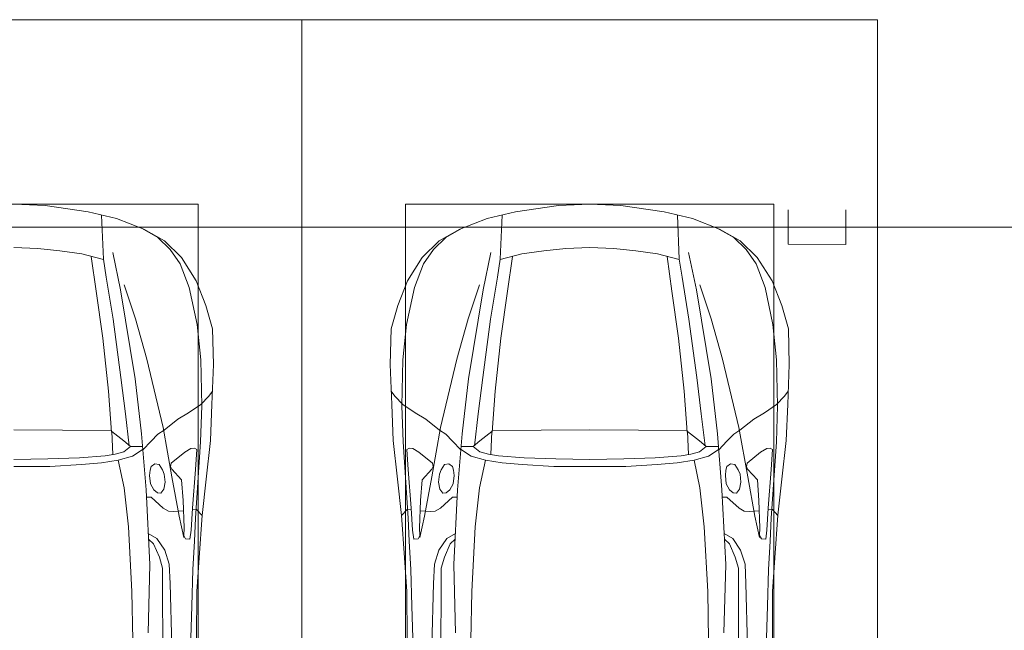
# Model space of a CAD drawing. Header units: millimetres. Extents: x -32229 to 291619, y -13689 to 125138.
# Tile 534 of 565: x 101810 to 106085, y 101700 to 104350. Entities that reach past the tile are written whole.
import ezdxf

# ---------------------------------------------------------------- set-up
doc = ezdxf.new("R2010")
doc.units = ezdxf.units.MM
doc.layers.add('A-DETL-____-OTLN', color=7, linetype='Continuous', lineweight=9, true_color=0x00a600)
doc.layers.add('A-DETL-GENF-OTLN', color=7, linetype='Continuous', lineweight=18)
doc.layers.add('C-PRKG-____-OTLN', color=7, linetype='Continuous', lineweight=18)

# ---------------------------------------------------------------- blocks, each defined once
blk = doc.blocks.new('АР_Машиноместо - 4900x2400_М__5300х2500_-V39--02 ЭМ')
at = {"layer": 'A-DETL-GENF-OTLN', "color": 253, "lineweight": 13, "true_color": 0xaaaaaa}
for p, q in [((1250, 4500), (1385.4, 4493)), ((1385.4, 4493), (1573, 4466.6)), ((1573, 4466.6), (1695.6, 4436.7)), ((1638.8, 4260.3), (1630.7, 4451.1)), ((1695.6, 4436.7), (1814, 4391.6)), ((1814, 4391.6), (1903.7, 4340.6)), ((1903.7, 4340.6), (1977.5, 4267.9)), ((1250, 4312), (1354, 4306.7)), ((1354, 4306.7), (1449.6, 4297.3)), ((1449.6, 4297.3), (1544.5, 4283.9)), ((1544.5, 4283.9), (1639, 4259.4)), ((1586, 4272.5), (1606.4, 4121.6)), ((1977.5, 4267.9), (2041.4, 4167)), ((2041.4, 4167), (2083.6, 4059.2)), ((1606.4, 4121.6), (1636.1, 3917.5)), ((2083.6, 4059.2), (2112.6, 3958.4)), ((2112.6, 3958.4), (2116, 3802.9)), ((1636.1, 3917.5), (1659.9, 3687.8)), ((2116, 3802.9), (2109.8, 3630)), ((1659.9, 3687.8), (1673.4, 3509.6)), ((2096.2, 3665.5), (2111.9, 3688.4)), ((2061.4, 3629.8), (2096.2, 3665.5)), ((1962.1, 3567), (2008.6, 3594.2)), ((2008.6, 3594.2), (2061.4, 3629.8)), ((2109.8, 3630), (2102.9, 3474.2)), ((1901.7, 3518.6), (1962.1, 3567)), ((1250, 3520.1), (1672.8, 3517.2)), ((1674.4, 3512.1), (1679, 3413)), ((1726.8, 3472.4), (1674.4, 3512.1)), ((1875.1, 3501.2), (1901.7, 3518.6)), ((1755.7, 3447), (1726.8, 3472.4)), ((1823.6, 3260.1), (1804.3, 3502.8)), ((1809.8, 3433.7), (1845.3, 3470.4)), ((1845.3, 3470.4), (1875.1, 3501.2)), ((2102.9, 3474.2), (2084.3, 3305.9)), ((1688.9, 3414.8), (1727, 3424.2)), ((1727, 3424.2), (1755.7, 3447)), ((1755.7, 3447.2), (1808.7, 3447.2)), ((1992, 3422.8), (1933.2, 3375.1)), ((2018.5, 3439.1), (1992, 3422.8)), ((2033.8, 3441.1), (2018.5, 3439.1)), ((2043.4, 3434.5), (2033.8, 3441.1)), ((2037.8, 3347.3), (2043.4, 3434.5)), ((1250, 3391.3), (1397.5, 3394.3)), ((1397.5, 3394.3), (1534.7, 3397.8)), ((1534.7, 3397.8), (1646.7, 3407.2)), ((1646.7, 3407.2), (1688.9, 3414.8)), ((1841.3, 3344.5), (1838.9, 3321.2)), ((1845.9, 3360.7), (1841.3, 3344.5)), ((1861.3, 3372.5), (1845.9, 3360.7)), ((1880, 3369.3), (1861.3, 3372.5)), ((1894.8, 3346.8), (1880, 3369.3)), ((1902.9, 3327.4), (1894.8, 3346.8)), ((1933.2, 3375.1), (1930.3, 3360.7)), ((1930.3, 3360.7), (1935.4, 3349.7)), ((1935.4, 3349.7), (1977.8, 3303.2)), ((2025.2, 3179.9), (2037.8, 3347.3)), ((1838.9, 3321.2), (1842.8, 3286.3)), ((1900.2, 3262.3), (1906.4, 3292.5)), ((1906.4, 3292.5), (1902.9, 3327.4)), ((1977.8, 3303.2), (1984.7, 3213.7)), ((2084.3, 3305.9), (2067.1, 3148.3)), ((1840.7, 2936), (1823.6, 3260.1)), ((1842.8, 3286.3), (1856.8, 3259.9)), ((1856.8, 3259.9), (1873.2, 3246.1)), ((1887.9, 3245.7), (1900.2, 3262.3)), ((1825.4, 3227.6), (1845.5, 3228.1)), ((1845.5, 3228.1), (1898.3, 3179.4)), ((1873.2, 3246.1), (1887.9, 3245.7)), ((1984.7, 3213.7), (1989.1, 3094.6)), ((1898.3, 3179.4), (1920.5, 3167.7)), ((1920.5, 3167.7), (1941.6, 3165.4)), ((1941.6, 3165.4), (1986.4, 3168)), ((2019.2, 3085), (2025.2, 3179.9)), ((2024.8, 3173.5), (2043.1, 3174.2)), ((2043.1, 3174.2), (2067.1, 3148.3)), ((2067.2, 3149.3), (2054, 2964.8)), ((1989.1, 3094.6), (1987.8, 3061.4)), ((2014.4, 3046.1), (2019.2, 3085)), ((1834.9, 3046.1), (1856.4, 3024.6)), ((1987.8, 3061.4), (1995.5, 3046.6)), ((1995.5, 3046.6), (2014.4, 3046.1)), ((1856.4, 3024.6), (1881.3, 2966.7)), ((1881.3, 2966.7), (1895.6, 2919.4)), ((2054, 2964.8), (2043.9, 2818.3)), ((1832.2, 2638.3), (1840.7, 2936)), ((1895.6, 2919.4), (1895.6, 2850.8)), ((1895.6, 2850.8), (1896.5, 2534.3)), ((2043.9, 2818.3), (2043.2, 2613.6))]:
    blk.add_line(p, q, dxfattribs=at)
at = {"layer": 'A-DETL-GENF-OTLN', "color": 254, "lineweight": 13, "true_color": 0xd4d4d4}
for p, q in [((1803.7, 4395.8), (1875, 4354.8)), ((1875, 4354.8), (1928.5, 4303.1)), ((1713.1, 4128.3), (1678.9, 4289.8)), ((1928.5, 4303.1), (1972.2, 4239.8)), ((1651, 4182.8), (1638.8, 4260.3)), ((1972.2, 4239.8), (2011.4, 4138.1)), ((1680.6, 4000.8), (1651, 4182.8)), ((1777.3, 4001.8), (1728.3, 4149.8)), ((1776.8, 3741.5), (1713.1, 4128.3)), ((2011.4, 4138.1), (2045.3, 3976.8)), ((1714.3, 3746.6), (1680.6, 4000.8)), ((1826.4, 3827.1), (1777.3, 4001.8)), ((2045.3, 3976.8), (2061.4, 3823.4)), ((1897.7, 3530.2), (1826.4, 3827.1)), ((2061.4, 3823.4), (2065.8, 3623.7)), ((1734.5, 3589.1), (1714.3, 3746.6)), ((1804.3, 3502.8), (1776.8, 3741.5)), ((2065.8, 3623.7), (2060.5, 3468.5)), ((1750.9, 3450.8), (1734.5, 3589.1)), ((1936, 3316.2), (1897.7, 3530.2)), ((2060.5, 3468.5), (2038, 3136.6)), ((1765.4, 3405.8), (1811.5, 3435.5)), ((1630, 3377.1), (1702.9, 3388.2)), ((1702.9, 3388.2), (1765.4, 3405.8)), ((1728.3, 3268.5), (1702.9, 3388.2)), ((1250, 3360.7), (1406.5, 3360.7)), ((1406.5, 3360.7), (1542.9, 3368.9)), ((1542.9, 3368.9), (1630, 3377.1)), ((1967.3, 3145.9), (1936, 3316.2)), ((1747.2, 3099), (1728.3, 3268.5)), ((1987.5, 3053.2), (1967.3, 3145.9)), ((2038, 3136.6), (2033.7, 3036.3)), ((1762.2, 2818.3), (1747.2, 3099)), ((1871, 3048.1), (1833.3, 3069.7)), ((1904.8, 2997.9), (1871, 3048.1)), ((2033.7, 3036.3), (2026.1, 2913.7)), ((1924.3, 2937.4), (1904.8, 2997.9)), ((1928.4, 2853.3), (1924.3, 2937.4)), ((2026.1, 2913.7), (2022.2, 2754.7)), ((1935.6, 2580.5), (1928.4, 2853.3)), ((1766.2, 2606.7), (1762.2, 2818.3)), ((2022.2, 2754.7), (2016.7, 2571.4))]:
    blk.add_line(p, q, dxfattribs=at)
at = {"layer": 'C-PRKG-____-OTLN', "color": 253, "lineweight": 13, "true_color": 0xaaaaaa}
for p, q in [((2500, 5300), (0, 5300)), ((2500, 0), (2500, 5300)), ((450, 4500), (2050, 4500)), ((2050, 800), (2050, 4500))]:
    blk.add_line(p, q, dxfattribs=at)
blk = doc.blocks.new('АР_Машиноместо - 4900x2400_М__5300х2500_-2211001--02 ЭМ')
at = {"layer": 'A-DETL-GENF-OTLN', "color": 253, "lineweight": 13, "true_color": 0xaaaaaa}
for p, q in [((604.4, -2850.8), (603.5, -2534.3)), ((1895.6, -2850.8), (1896.5, -2534.3)), ((456.1, -2818.3), (456.8, -2613.6)), ((667.8, -2638.3), (659.3, -2936)), ((1832.2, -2638.3), (1840.7, -2936)), ((2043.9, -2818.3), (2043.2, -2613.6)), ((446, -2964.8), (456.1, -2818.3)), ((2054, -2964.8), (2043.9, -2818.3)), ((604.4, -2919.4), (604.4, -2850.8)), ((1895.6, -2919.4), (1895.6, -2850.8)), ((618.7, -2966.7), (604.4, -2919.4)), ((659.3, -2936), (676.4, -3260.1)), ((1840.7, -2936), (1823.6, -3260.1)), ((1881.3, -2966.7), (1895.6, -2919.4)), ((432.8, -3149.3), (446, -2964.8)), ((643.6, -3024.6), (618.7, -2966.7)), ((1856.4, -3024.6), (1881.3, -2966.7)), ((2067.2, -3149.3), (2054, -2964.8)), ((665.1, -3046.1), (643.6, -3024.6)), ((1834.9, -3046.1), (1856.4, -3024.6)), ((485.6, -3046.1), (480.8, -3085)), ((504.5, -3046.6), (485.6, -3046.1)), ((512.2, -3061.4), (504.5, -3046.6)), ((510.9, -3094.6), (512.2, -3061.4)), ((1987.8, -3061.4), (1995.5, -3046.6)), ((1989.1, -3094.6), (1987.8, -3061.4)), ((1995.5, -3046.6), (2014.4, -3046.1)), ((2014.4, -3046.1), (2019.2, -3085)), ((480.8, -3085), (474.8, -3179.9)), ((515.3, -3213.7), (510.9, -3094.6)), ((1984.7, -3213.7), (1989.1, -3094.6)), ((2019.2, -3085), (2025.2, -3179.9)), ((415.7, -3305.9), (432.8, -3149.3)), ((456.9, -3174.2), (432.9, -3148.3)), ((2043.1, -3174.2), (2067.1, -3148.3)), ((2084.3, -3305.9), (2067.1, -3148.3)), ((475.2, -3173.5), (456.9, -3174.2)), ((474.8, -3179.9), (462.2, -3347.3)), ((558.4, -3165.4), (513.6, -3168)), ((579.5, -3167.7), (558.4, -3165.4)), ((601.7, -3179.4), (579.5, -3167.7)), ((654.5, -3228.1), (601.7, -3179.4)), ((1845.5, -3228.1), (1898.3, -3179.4)), ((1898.3, -3179.4), (1920.5, -3167.7)), ((1920.5, -3167.7), (1941.6, -3165.4)), ((1941.6, -3165.4), (1986.4, -3168)), ((2024.8, -3173.5), (2043.1, -3174.2)), ((2025.2, -3179.9), (2037.8, -3347.3)), ((522.2, -3303.2), (515.3, -3213.7)), ((612.1, -3245.7), (599.8, -3262.3)), ((626.8, -3246.1), (612.1, -3245.7)), ((643.2, -3259.9), (626.8, -3246.1)), ((674.6, -3227.6), (654.5, -3228.1)), ((1825.4, -3227.6), (1845.5, -3228.1)), ((1856.8, -3259.9), (1873.2, -3246.1)), ((1873.2, -3246.1), (1887.9, -3245.7)), ((1887.9, -3245.7), (1900.2, -3262.3)), ((1977.8, -3303.2), (1984.7, -3213.7)), ((599.8, -3262.3), (593.6, -3292.5)), ((657.2, -3286.3), (643.2, -3259.9)), ((661.1, -3321.2), (657.2, -3286.3)), ((676.4, -3260.1), (695.7, -3502.8)), ((1823.6, -3260.1), (1804.3, -3502.8)), ((1838.9, -3321.2), (1842.8, -3286.3)), ((1842.8, -3286.3), (1856.8, -3259.9)), ((1900.2, -3262.3), (1906.4, -3292.5)), ((397.1, -3474.2), (415.7, -3305.9)), ((564.6, -3349.7), (522.2, -3303.2)), ((593.6, -3292.5), (597.1, -3327.4)), ((597.1, -3327.4), (605.2, -3346.8)), ((658.7, -3344.5), (661.1, -3321.2)), ((1841.3, -3344.5), (1838.9, -3321.2)), ((1902.9, -3327.4), (1894.8, -3346.8)), ((1906.4, -3292.5), (1902.9, -3327.4)), ((1935.4, -3349.7), (1977.8, -3303.2)), ((2102.9, -3474.2), (2084.3, -3305.9)), ((462.2, -3347.3), (456.6, -3434.5)), ((508, -3422.8), (566.8, -3375.1)), ((569.7, -3360.7), (564.6, -3349.7)), ((566.8, -3375.1), (569.7, -3360.7)), ((605.2, -3346.8), (620, -3369.3)), ((620, -3369.3), (638.7, -3372.5)), ((638.7, -3372.5), (654.1, -3360.7)), ((654.1, -3360.7), (658.7, -3344.5)), ((1845.9, -3360.7), (1841.3, -3344.5)), ((1861.3, -3372.5), (1845.9, -3360.7)), ((1880, -3369.3), (1861.3, -3372.5)), ((1894.8, -3346.8), (1880, -3369.3)), ((1930.3, -3360.7), (1935.4, -3349.7)), ((1933.2, -3375.1), (1930.3, -3360.7)), ((1992, -3422.8), (1933.2, -3375.1)), ((2037.8, -3347.3), (2043.4, -3434.5)), ((811.1, -3414.8), (773, -3424.2)), ((853.3, -3407.2), (811.1, -3414.8)), ((825.6, -3512.1), (821, -3413)), ((965.3, -3397.8), (853.3, -3407.2)), ((1102.5, -3394.3), (965.3, -3397.8)), ((1250, -3391.3), (1102.5, -3394.3)), ((1250, -3391.3), (1397.5, -3394.3)), ((1397.5, -3394.3), (1534.7, -3397.8)), ((1534.7, -3397.8), (1646.7, -3407.2)), ((1646.7, -3407.2), (1688.9, -3414.8)), ((1674.4, -3512.1), (1679, -3413)), ((1688.9, -3414.8), (1727, -3424.2)), ((456.6, -3434.5), (466.2, -3441.1)), ((466.2, -3441.1), (481.5, -3439.1)), ((481.5, -3439.1), (508, -3422.8)), ((690.2, -3433.7), (654.7, -3470.4)), ((744.1, -3447.2), (691.3, -3447.2)), ((773, -3424.2), (744.1, -3447.2)), ((744.3, -3447), (773.2, -3472.4)), ((1755.7, -3447), (1726.8, -3472.4)), ((1727, -3424.2), (1755.7, -3447)), ((1755.7, -3447.2), (1808.7, -3447.2)), ((1809.8, -3433.7), (1845.3, -3470.4)), ((2018.5, -3439.1), (1992, -3422.8)), ((2033.8, -3441.1), (2018.5, -3439.1)), ((2043.4, -3434.5), (2033.8, -3441.1)), ((390.2, -3630), (397.1, -3474.2)), ((624.9, -3501.2), (598.3, -3518.6)), ((654.7, -3470.4), (624.9, -3501.2)), ((773.2, -3472.4), (825.6, -3512.1)), ((1726.8, -3472.4), (1674.4, -3512.1)), ((1845.3, -3470.4), (1875.1, -3501.2)), ((1875.1, -3501.2), (1901.7, -3518.6)), ((2109.8, -3630), (2102.9, -3474.2)), ((598.3, -3518.6), (537.9, -3567)), ((840.1, -3687.8), (826.6, -3509.6)), ((1250, -3520.1), (827.2, -3517.2)), ((1250, -3520.1), (1672.8, -3517.2)), ((1659.9, -3687.8), (1673.4, -3509.6)), ((1901.7, -3518.6), (1962.1, -3567)), ((537.9, -3567), (491.4, -3594.2)), ((1962.1, -3567), (2008.6, -3594.2)), ((384, -3802.9), (390.2, -3630)), ((438.6, -3629.8), (403.8, -3665.5)), ((491.4, -3594.2), (438.6, -3629.8)), ((2008.6, -3594.2), (2061.4, -3629.8)), ((2061.4, -3629.8), (2096.2, -3665.5)), ((2116, -3802.9), (2109.8, -3630)), ((403.8, -3665.5), (388.1, -3688.4)), ((2096.2, -3665.5), (2111.9, -3688.4)), ((863.9, -3917.5), (840.1, -3687.8)), ((1636.1, -3917.5), (1659.9, -3687.8)), ((387.4, -3958.4), (384, -3802.9)), ((2112.6, -3958.4), (2116, -3802.9)), ((893.6, -4121.6), (863.9, -3917.5)), ((1606.4, -4121.6), (1636.1, -3917.5)), ((416.4, -4059.2), (387.4, -3958.4)), ((2083.6, -4059.2), (2112.6, -3958.4)), ((458.6, -4167), (416.4, -4059.2)), ((2041.4, -4167), (2083.6, -4059.2)), ((914, -4272.5), (893.6, -4121.6)), ((1586, -4272.5), (1606.4, -4121.6)), ((522.5, -4267.9), (458.6, -4167)), ((1977.5, -4267.9), (2041.4, -4167)), ((596.3, -4340.6), (522.5, -4267.9)), ((955.5, -4283.9), (861, -4259.4)), ((861.2, -4260.3), (869.3, -4451.1)), ((1544.5, -4283.9), (1639, -4259.4)), ((1638.8, -4260.3), (1630.7, -4451.1)), ((1903.7, -4340.6), (1977.5, -4267.9)), ((1050.4, -4297.3), (955.5, -4283.9)), ((1146, -4306.7), (1050.4, -4297.3)), ((1250, -4312), (1146, -4306.7)), ((1250, -4312), (1354, -4306.7)), ((1354, -4306.7), (1449.6, -4297.3)), ((1449.6, -4297.3), (1544.5, -4283.9)), ((686, -4391.6), (596.3, -4340.6)), ((1814, -4391.6), (1903.7, -4340.6)), ((804.4, -4436.7), (686, -4391.6)), ((1695.6, -4436.7), (1814, -4391.6)), ((927, -4466.6), (804.4, -4436.7)), ((1573, -4466.6), (1695.6, -4436.7)), ((1114.6, -4493), (927, -4466.6)), ((1385.4, -4493), (1573, -4466.6)), ((1250, -4500), (1114.6, -4493)), ((1250, -4500), (1385.4, -4493))]:
    blk.add_line(p, q, dxfattribs=at)
at = {"layer": 'A-DETL-GENF-OTLN', "color": 254, "lineweight": 13, "true_color": 0xd4d4d4}
for p, q in [((477.8, -2754.7), (483.3, -2571.4)), ((564.4, -2580.5), (571.6, -2853.3)), ((733.8, -2606.7), (737.8, -2818.3)), ((1766.2, -2606.7), (1762.2, -2818.3)), ((1935.6, -2580.5), (1928.4, -2853.3)), ((2022.2, -2754.7), (2016.7, -2571.4)), ((473.9, -2913.7), (477.8, -2754.7)), ((2026.1, -2913.7), (2022.2, -2754.7)), ((737.8, -2818.3), (752.8, -3099)), ((1762.2, -2818.3), (1747.2, -3099)), ((571.6, -2853.3), (575.7, -2937.4)), ((1928.4, -2853.3), (1924.3, -2937.4)), ((466.3, -3036.3), (473.9, -2913.7)), ((575.7, -2937.4), (595.2, -2997.9)), ((1924.3, -2937.4), (1904.8, -2997.9)), ((2033.7, -3036.3), (2026.1, -2913.7)), ((595.2, -2997.9), (629, -3048.1)), ((1904.8, -2997.9), (1871, -3048.1)), ((462, -3136.6), (466.3, -3036.3)), ((512.5, -3053.2), (532.7, -3145.9)), ((629, -3048.1), (666.7, -3069.7)), ((1871, -3048.1), (1833.3, -3069.7)), ((1987.5, -3053.2), (1967.3, -3145.9)), ((2038, -3136.6), (2033.7, -3036.3)), ((752.8, -3099), (771.7, -3268.5)), ((1747.2, -3099), (1728.3, -3268.5)), ((439.5, -3468.5), (462, -3136.6)), ((532.7, -3145.9), (564, -3316.2)), ((1967.3, -3145.9), (1936, -3316.2)), ((2060.5, -3468.5), (2038, -3136.6)), ((771.7, -3268.5), (797.1, -3388.2)), ((1728.3, -3268.5), (1702.9, -3388.2)), ((564, -3316.2), (602.3, -3530.2)), ((1936, -3316.2), (1897.7, -3530.2)), ((870, -3377.1), (797.1, -3388.2)), ((957.1, -3368.9), (870, -3377.1)), ((1093.5, -3360.7), (957.1, -3368.9)), ((1250, -3360.7), (1093.5, -3360.7)), ((1250, -3360.7), (1406.5, -3360.7)), ((1406.5, -3360.7), (1542.9, -3368.9)), ((1542.9, -3368.9), (1630, -3377.1)), ((1630, -3377.1), (1702.9, -3388.2)), ((734.6, -3405.8), (688.5, -3435.5)), ((797.1, -3388.2), (734.6, -3405.8)), ((1702.9, -3388.2), (1765.4, -3405.8)), ((1765.4, -3405.8), (1811.5, -3435.5)), ((749.1, -3450.8), (765.5, -3589.1)), ((1750.9, -3450.8), (1734.5, -3589.1)), ((434.2, -3623.7), (439.5, -3468.5)), ((695.7, -3502.8), (723.2, -3741.5)), ((1804.3, -3502.8), (1776.8, -3741.5)), ((2065.8, -3623.7), (2060.5, -3468.5)), ((602.3, -3530.2), (673.6, -3827.1)), ((1897.7, -3530.2), (1826.4, -3827.1)), ((765.5, -3589.1), (785.7, -3746.6)), ((1734.5, -3589.1), (1714.3, -3746.6)), ((438.6, -3823.4), (434.2, -3623.7)), ((2061.4, -3823.4), (2065.8, -3623.7)), ((723.2, -3741.5), (786.9, -4128.3)), ((785.7, -3746.6), (819.4, -4000.8)), ((1714.3, -3746.6), (1680.6, -4000.8)), ((1776.8, -3741.5), (1713.1, -4128.3)), ((454.7, -3976.8), (438.6, -3823.4)), ((673.6, -3827.1), (722.7, -4001.8)), ((1826.4, -3827.1), (1777.3, -4001.8)), ((2045.3, -3976.8), (2061.4, -3823.4)), ((488.6, -4138.1), (454.7, -3976.8)), ((722.7, -4001.8), (771.7, -4149.8)), ((819.4, -4000.8), (849, -4182.8)), ((1680.6, -4000.8), (1651, -4182.8)), ((1777.3, -4001.8), (1728.3, -4149.8)), ((2011.4, -4138.1), (2045.3, -3976.8)), ((527.8, -4239.8), (488.6, -4138.1)), ((786.9, -4128.3), (821.1, -4289.8)), ((1713.1, -4128.3), (1678.9, -4289.8)), ((1972.2, -4239.8), (2011.4, -4138.1)), ((849, -4182.8), (861.2, -4260.3)), ((1651, -4182.8), (1638.8, -4260.3)), ((571.5, -4303.1), (527.8, -4239.8)), ((1928.5, -4303.1), (1972.2, -4239.8)), ((625, -4354.8), (571.5, -4303.1)), ((1875, -4354.8), (1928.5, -4303.1)), ((696.3, -4395.8), (625, -4354.8)), ((1803.7, -4395.8), (1875, -4354.8))]:
    blk.add_line(p, q, dxfattribs=at)
at = {"layer": 'C-PRKG-____-OTLN', "color": 253, "lineweight": 13, "true_color": 0xaaaaaa}
for p, q in [((0, 0), (0, -5300)), ((2500, 0), (2500, -5300)), ((450, -800), (450, -4500)), ((2050, -800), (2050, -4500)), ((450, -4500), (2050, -4500)), ((2500, -5300), (0, -5300))]:
    blk.add_line(p, q, dxfattribs=at)
blk = doc.blocks.new('Наметкина 10_РД_АР_П_отсоединено_rvt-1--02 ЭМ')
at = {"layer": 'C-PRKG-____-OTLN', "color": 253, "lineweight": 13, "true_color": 0xaaaaaa}
blk.add_blockref('АР_Машиноместо - 4900x2400_М__5300х2500_-V39--02 ЭМ', (100535.3, 99050), dxfattribs=at)
at = {"layer": 'C-PRKG-____-OTLN', "color": 253, "lineweight": 13, "true_color": 0xaaaaaa, "rotation": 180}
blk.add_blockref('АР_Машиноместо - 4900x2400_М__5300х2500_-2211001--02 ЭМ', (105535.3, 99050), dxfattribs=at)

msp = doc.modelspace()

# ---------------------------------------------------------------- linework, layer by layer
at = {"layer": 'A-DETL-____-OTLN', "color": 5, "true_color": 0x0000ff}
for p, q in [((105147.1, 103525.4), (105146.9, 103375.4)), ((105396.9, 103375.1), (105397.1, 103525.1)), ((114684.7, 103450.1), (37936.1, 103450.1)), ((105146.9, 103375.4), (105396.9, 103375.1))]:
    msp.add_line(p, q, dxfattribs=at)

# ---------------------------------------------------------------- block references
at = {"lineweight": 5}
msp.add_blockref('Наметкина 10_РД_АР_П_отсоединено_rvt-1--02 ЭМ', (0, 0), dxfattribs=at)

doc.saveas('drawing.dxf')
